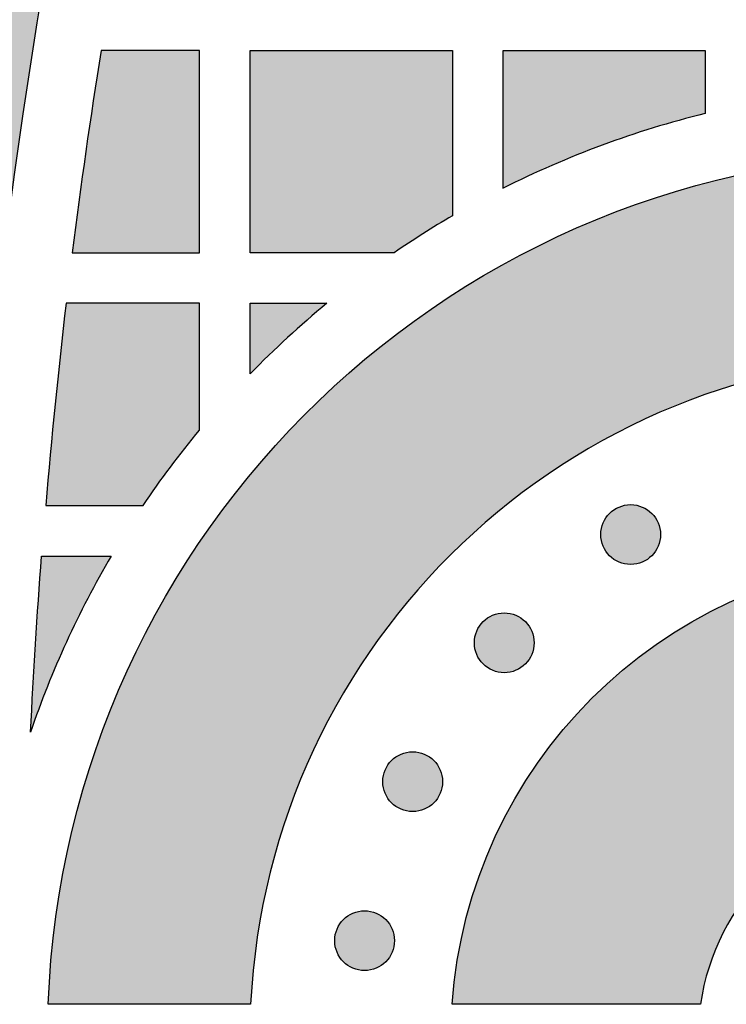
# Model space of a CAD drawing. Header units: millimetres. Extents: x -3873 to -97, y 912 to 4165.
# Tile 414 of 656: x -2027 to -1985, y 2911 to 2969. Entities that reach past the tile are written whole.
import ezdxf

# ---------------------------------------------------------------- set-up
doc = ezdxf.new("R2010")
doc.units = ezdxf.units.MM
doc.layers.add('pattern', color=7, linetype='Continuous', true_color=0x000000)

msp = doc.modelspace()

# ---------------------------------------------------------------- hatches: boundary and pattern name
at = {"layer": 'pattern'}
for points in [[(-2030.457, 2910.644), (-2030.354, 2917.828), (-2030.114, 2925.028), (-2029.734, 2932.242), (-2029.214, 2939.465), (-2028.554, 2946.693), (-2027.752, 2953.922), (-2026.808, 2961.148), (-2025.723, 2968.366), (-2024.495, 2975.573), (-2023.126, 2982.764), (-2021.615, 2989.935), (-2019.963, 2997.082), (-2018.17, 3004.201), (-2016.237, 3011.287), (-2014.165, 3018.338), (-2011.955, 3025.347), (-2009.608, 3032.312), (-2007.127, 3039.229), (-2004.511, 3046.093), (-2001.763, 3052.901), (-1998.886, 3059.648), (-1995.879, 3066.332), (-1992.747, 3072.948), (-1989.491, 3079.493), (-1986.113, 3085.964), (-1982.616, 3092.357), (-1979.003, 3098.67), (-1975.277, 3104.898), (-1971.439, 3111.039), (-1967.494, 3117.091), (-1963.444, 3123.049), (-1959.292, 3128.913), (-1958.28, 3130.827), (-1957.31, 3132.768), (-1956.383, 3134.733), (-1955.5, 3136.721), (-1954.662, 3138.732), (-1953.87, 3140.762), (-1953.124, 3142.811), (-1952.426, 3144.878), (-1951.775, 3146.96), (-1951.172, 3149.056), (-1950.618, 3151.164), (-1950.113, 3153.282), (-1949.657, 3155.41), (-1949.25, 3157.544), (-1948.893, 3159.684), (-1948.585, 3161.827), (-1953.993, 3155.406), (-1959.28, 3148.844), (-1964.44, 3142.147), (-1969.469, 3135.317), (-1974.361, 3128.358), (-1979.111, 3121.274), (-1983.716, 3114.07), (-1988.17, 3106.75), (-1992.47, 3099.318), (-1996.612, 3091.779), (-2000.59, 3084.139), (-2004.403, 3076.404), (-2008.046, 3068.577), (-2011.517, 3060.665), (-2014.812, 3052.674), (-2017.929, 3044.609), (-2020.865, 3036.477), (-2023.618, 3028.284), (-2026.187, 3020.035), (-2028.57, 3011.737), (-2030.765, 3003.397), (-2032.772, 2995.02), (-2034.59, 2986.613), (-2036.218, 2978.183), (-2037.656, 2969.735), (-2038.905, 2961.277), (-2039.964, 2952.814), (-2040.835, 2944.352), (-2041.519, 2935.898), (-2042.016, 2927.458), (-2042.328, 2919.038), (-2042.457, 2910.644)], [(-2021.852, 2967.242), (-2023.559, 2955.242), (-2016.002, 2955.242), (-2016.002, 2967.242)], [(-2004.462, 2955.242), (-2013.002, 2955.242), (-2013.002, 2967.242), (-2001.002, 2967.242), (-2001.002, 2957.432), (-2001.882, 2956.908), (-2002.752, 2956.368), (-2003.612, 2955.813)], [(-1998.002, 2959.062), (-1998.002, 2967.242), (-1986.002, 2967.242), (-1986.002, 2963.498), (-1987.551, 2963.095), (-1989.089, 2962.648), (-1990.616, 2962.156), (-1992.128, 2961.621), (-1993.625, 2961.044), (-1995.103, 2960.424), (-1996.563, 2959.763)], [(-1932.111, 2910.644), (-1932.163, 2911.518), (-1932.236, 2912.398), (-1932.328, 2913.284), (-1932.441, 2914.175), (-1932.574, 2915.069), (-1932.729, 2915.968), (-1932.906, 2916.869), (-1933.104, 2917.772), (-1933.324, 2918.677), (-1933.567, 2919.583), (-1933.833, 2920.488), (-1934.121, 2921.392), (-1934.432, 2922.295), (-1934.767, 2923.195), (-1935.125, 2924.092), (-1935.506, 2924.984), (-1935.91, 2925.871), (-1936.337, 2926.752), (-1936.788, 2927.627), (-1937.262, 2928.493), (-1937.758, 2929.351), (-1938.277, 2930.199), (-1938.819, 2931.037), (-1939.382, 2931.863), (-1939.967, 2932.677), (-1940.574, 2933.478), (-1941.202, 2934.266), (-1941.849, 2935.038), (-1942.517, 2935.796), (-1943.204, 2936.537), (-1943.91, 2937.261), (-1944.634, 2937.967), (-1945.375, 2938.655), (-1946.133, 2939.325), (-1946.907, 2939.974), (-1947.697, 2940.604), (-1948.5, 2941.213), (-1949.318, 2941.8), (-1950.148, 2942.367), (-1950.99, 2942.911), (-1951.843, 2943.433), (-1952.707, 2943.933), (-1953.58, 2944.409), (-1954.461, 2944.863), (-1955.35, 2945.293), (-1956.245, 2945.7), (-1957.146, 2946.083), (-1958.052, 2946.443), (-1958.962, 2946.78), (-1959.876, 2947.093), (-1960.791, 2947.382), (-1961.708, 2947.649), (-1962.626, 2947.892), (-1963.543, 2948.112), (-1964.459, 2948.31), (-1965.374, 2948.486), (-1966.286, 2948.639), (-1967.195, 2948.771), (-1968.1, 2948.881), (-1969, 2948.97), (-1969.895, 2949.039), (-1970.784, 2949.087), (-1971.667, 2949.116), (-1972.543, 2949.126), (-1973.419, 2949.116), (-1974.302, 2949.087), (-1975.191, 2949.039), (-1976.086, 2948.97), (-1976.986, 2948.881), (-1977.891, 2948.771), (-1978.8, 2948.639), (-1979.712, 2948.486), (-1980.627, 2948.31), (-1981.543, 2948.112), (-1982.46, 2947.892), (-1983.378, 2947.649), (-1984.295, 2947.382), (-1985.21, 2947.093), (-1986.124, 2946.78), (-1987.034, 2946.443), (-1987.94, 2946.083), (-1988.841, 2945.7), (-1989.737, 2945.293), (-1990.625, 2944.863), (-1991.507, 2944.409), (-1992.379, 2943.933), (-1993.243, 2943.433), (-1994.096, 2942.911), (-1994.938, 2942.367), (-1995.768, 2941.8), (-1996.586, 2941.213), (-1997.389, 2940.604), (-1998.179, 2939.974), (-1998.953, 2939.325), (-1999.711, 2938.655), (-2000.452, 2937.967), (-2001.176, 2937.261), (-2001.882, 2936.537), (-2002.569, 2935.796), (-2003.237, 2935.038), (-2003.885, 2934.266), (-2004.512, 2933.478), (-2005.119, 2932.677), (-2005.704, 2931.863), (-2006.267, 2931.037), (-2006.809, 2930.199), (-2007.328, 2929.351), (-2007.825, 2928.493), (-2008.298, 2927.627), (-2008.749, 2926.752), (-2009.176, 2925.871), (-2009.581, 2924.984), (-2009.962, 2924.092), (-2010.319, 2923.195), (-2010.654, 2922.295), (-2010.965, 2921.392), (-2011.254, 2920.488), (-2011.519, 2919.583), (-2011.762, 2918.677), (-2011.982, 2917.772), (-2012.181, 2916.869), (-2012.357, 2915.968), (-2012.512, 2915.069), (-2012.645, 2914.175), (-2012.758, 2913.284), (-2012.851, 2912.398), (-2012.923, 2911.518), (-2012.976, 2910.644), (-2024.987, 2910.644), (-2024.931, 2911.784), (-2024.849, 2912.934), (-2024.742, 2914.09), (-2024.607, 2915.254), (-2024.445, 2916.423), (-2024.256, 2917.598), (-2024.038, 2918.776), (-2023.791, 2919.958), (-2023.515, 2921.142), (-2023.21, 2922.327), (-2022.875, 2923.512), (-2022.51, 2924.697), (-2022.114, 2925.879), (-2021.688, 2927.059), (-2021.232, 2928.234), (-2020.744, 2929.404), (-2020.226, 2930.568), (-2019.678, 2931.723), (-2019.099, 2932.87), (-2018.489, 2934.008), (-2017.849, 2935.133), (-2017.179, 2936.247), (-2016.48, 2937.347), (-2015.752, 2938.432), (-2014.994, 2939.502), (-2014.209, 2940.554), (-2013.396, 2941.589), (-2012.556, 2942.604), (-2011.689, 2943.6), (-2010.797, 2944.574), (-2009.88, 2945.526), (-2008.939, 2946.454), (-2007.975, 2947.359), (-2006.989, 2948.239), (-2005.982, 2949.093), (-2004.954, 2949.921), (-2003.908, 2950.722), (-2002.843, 2951.495), (-2001.761, 2952.24), (-2000.664, 2952.956), (-1999.551, 2953.643), (-1998.425, 2954.299), (-1997.287, 2954.926), (-1996.138, 2955.523), (-1994.978, 2956.088), (-1993.81, 2956.623), (-1992.634, 2957.128), (-1991.452, 2957.601), (-1990.264, 2958.043), (-1989.072, 2958.455), (-1987.877, 2958.835), (-1986.68, 2959.186), (-1985.483, 2959.505), (-1984.286, 2959.795), (-1983.09, 2960.055), (-1981.896, 2960.285), (-1980.706, 2960.487), (-1979.52, 2960.66), (-1978.339, 2960.804), (-1977.165, 2960.922), (-1975.997, 2961.012), (-1974.837, 2961.075), (-1973.685, 2961.113), (-1972.543, 2961.126), (-1971.401, 2961.113), (-1970.249, 2961.075), (-1969.089, 2961.012), (-1967.922, 2960.922), (-1966.747, 2960.804), (-1965.566, 2960.66), (-1964.38, 2960.487), (-1963.19, 2960.285), (-1961.996, 2960.055), (-1960.8, 2959.795), (-1959.603, 2959.505), (-1958.406, 2959.186), (-1957.209, 2958.835), (-1956.014, 2958.455), (-1954.822, 2958.043), (-1953.634, 2957.601), (-1952.452, 2957.128), (-1951.276, 2956.623), (-1950.108, 2956.088), (-1948.948, 2955.523), (-1947.799, 2954.926), (-1946.661, 2954.299), (-1945.535, 2953.643), (-1944.422, 2952.956), (-1943.325, 2952.24), (-1942.243, 2951.495), (-1941.178, 2950.722), (-1940.132, 2949.921), (-1939.104, 2949.093), (-1938.097, 2948.239), (-1937.111, 2947.359), (-1936.147, 2946.454), (-1935.206, 2945.526), (-1934.289, 2944.574), (-1933.397, 2943.6), (-1932.53, 2942.604), (-1931.69, 2941.589), (-1930.877, 2940.554), (-1930.092, 2939.502), (-1929.334, 2938.432), (-1928.606, 2937.347), (-1927.907, 2936.247), (-1927.237, 2935.133), (-1926.597, 2934.008), (-1925.988, 2932.87), (-1925.408, 2931.723), (-1924.86, 2930.568), (-1924.342, 2929.404), (-1923.855, 2928.234), (-1923.398, 2927.059), (-1922.972, 2925.879), (-1922.577, 2924.697), (-1922.211, 2923.512), (-1921.876, 2922.327), (-1921.571, 2921.142), (-1921.295, 2919.958), (-1921.048, 2918.776), (-1920.831, 2917.598), (-1920.641, 2916.423), (-1920.479, 2915.254), (-1920.344, 2914.09), (-1920.237, 2912.934), (-1920.155, 2911.784), (-1920.099, 2910.644)], [(-2025.136, 2940.242), (-2019.359, 2940.242), (-2018.562, 2941.392), (-2017.736, 2942.523), (-2016.883, 2943.632), (-2016.002, 2944.72), (-2016.002, 2952.242), (-2023.924, 2952.242)], [(-2008.451, 2952.242), (-2009.631, 2951.242), (-2010.784, 2950.211), (-2011.908, 2949.148), (-2013.002, 2948.055), (-2013.002, 2952.242)], [(-1989.175, 2939.772), (-1989.203, 2939.8), (-1989.232, 2939.827), (-1989.262, 2939.854), (-1989.293, 2939.88), (-1989.325, 2939.906), (-1989.357, 2939.931), (-1989.39, 2939.956), (-1989.424, 2939.98), (-1989.459, 2940.003), (-1989.495, 2940.026), (-1989.532, 2940.048), (-1989.569, 2940.069), (-1989.607, 2940.09), (-1989.646, 2940.109), (-1989.685, 2940.128), (-1989.725, 2940.146), (-1989.766, 2940.163), (-1989.807, 2940.179), (-1989.849, 2940.194), (-1989.892, 2940.208), (-1989.935, 2940.221), (-1989.978, 2940.234), (-1990.022, 2940.244), (-1990.066, 2940.254), (-1990.111, 2940.263), (-1990.156, 2940.271), (-1990.201, 2940.277), (-1990.247, 2940.282), (-1990.292, 2940.287), (-1990.338, 2940.29), (-1990.384, 2940.291), (-1990.43, 2940.292), (-1990.476, 2940.291), (-1990.522, 2940.29), (-1990.567, 2940.287), (-1990.613, 2940.282), (-1990.659, 2940.277), (-1990.704, 2940.271), (-1990.749, 2940.263), (-1990.793, 2940.254), (-1990.838, 2940.244), (-1990.882, 2940.234), (-1990.925, 2940.221), (-1990.968, 2940.208), (-1991.011, 2940.194), (-1991.052, 2940.179), (-1991.094, 2940.163), (-1991.135, 2940.146), (-1991.175, 2940.128), (-1991.214, 2940.109), (-1991.253, 2940.09), (-1991.291, 2940.069), (-1991.328, 2940.048), (-1991.365, 2940.026), (-1991.4, 2940.003), (-1991.435, 2939.98), (-1991.469, 2939.956), (-1991.503, 2939.931), (-1991.535, 2939.906), (-1991.567, 2939.88), (-1991.597, 2939.854), (-1991.627, 2939.827), (-1991.656, 2939.8), (-1991.684, 2939.772), (-1991.712, 2939.744), (-1991.739, 2939.715), (-1991.766, 2939.685), (-1991.792, 2939.654), (-1991.818, 2939.623), (-1991.843, 2939.59), (-1991.868, 2939.557), (-1991.892, 2939.523), (-1991.915, 2939.488), (-1991.938, 2939.452), (-1991.96, 2939.416), (-1991.981, 2939.379), (-1992.002, 2939.341), (-1992.021, 2939.302), (-1992.04, 2939.262), (-1992.058, 2939.222), (-1992.075, 2939.182), (-1992.091, 2939.14), (-1992.106, 2939.098), (-1992.121, 2939.056), (-1992.134, 2939.013), (-1992.146, 2938.969), (-1992.157, 2938.926), (-1992.166, 2938.881), (-1992.175, 2938.837), (-1992.183, 2938.792), (-1992.189, 2938.746), (-1992.195, 2938.701), (-1992.199, 2938.655), (-1992.202, 2938.609), (-1992.204, 2938.564), (-1992.204, 2938.518), (-1992.204, 2938.472), (-1992.202, 2938.426), (-1992.199, 2938.38), (-1992.195, 2938.334), (-1992.189, 2938.289), (-1992.183, 2938.244), (-1992.175, 2938.199), (-1992.166, 2938.154), (-1992.157, 2938.11), (-1992.146, 2938.066), (-1992.134, 2938.022), (-1992.121, 2937.979), (-1992.106, 2937.937), (-1992.091, 2937.895), (-1992.075, 2937.854), (-1992.058, 2937.813), (-1992.04, 2937.773), (-1992.021, 2937.733), (-1992.002, 2937.695), (-1991.981, 2937.657), (-1991.96, 2937.619), (-1991.938, 2937.583), (-1991.915, 2937.547), (-1991.892, 2937.512), (-1991.868, 2937.478), (-1991.843, 2937.445), (-1991.818, 2937.412), (-1991.792, 2937.381), (-1991.766, 2937.35), (-1991.739, 2937.32), (-1991.712, 2937.291), (-1991.684, 2937.263), (-1991.656, 2937.236), (-1991.627, 2937.208), (-1991.597, 2937.182), (-1991.567, 2937.155), (-1991.535, 2937.13), (-1991.503, 2937.104), (-1991.469, 2937.08), (-1991.435, 2937.056), (-1991.4, 2937.032), (-1991.365, 2937.01), (-1991.328, 2936.988), (-1991.291, 2936.966), (-1991.253, 2936.946), (-1991.214, 2936.926), (-1991.175, 2936.907), (-1991.135, 2936.889), (-1991.094, 2936.872), (-1991.052, 2936.856), (-1991.011, 2936.841), (-1990.968, 2936.827), (-1990.925, 2936.814), (-1990.882, 2936.802), (-1990.838, 2936.791), (-1990.793, 2936.781), (-1990.749, 2936.772), (-1990.704, 2936.765), (-1990.659, 2936.758), (-1990.613, 2936.753), (-1990.567, 2936.749), (-1990.522, 2936.746), (-1990.476, 2936.744), (-1990.43, 2936.743), (-1990.384, 2936.744), (-1990.338, 2936.746), (-1990.292, 2936.749), (-1990.247, 2936.753), (-1990.201, 2936.758), (-1990.156, 2936.765), (-1990.111, 2936.772), (-1990.066, 2936.781), (-1990.022, 2936.791), (-1989.978, 2936.802), (-1989.935, 2936.814), (-1989.892, 2936.827), (-1989.849, 2936.841), (-1989.807, 2936.856), (-1989.766, 2936.872), (-1989.725, 2936.889), (-1989.685, 2936.907), (-1989.646, 2936.926), (-1989.607, 2936.946), (-1989.569, 2936.966), (-1989.532, 2936.988), (-1989.495, 2937.01), (-1989.459, 2937.032), (-1989.424, 2937.056), (-1989.39, 2937.08), (-1989.357, 2937.104), (-1989.325, 2937.13), (-1989.293, 2937.155), (-1989.262, 2937.182), (-1989.232, 2937.208), (-1989.203, 2937.236), (-1989.175, 2937.263), (-1989.148, 2937.291), (-1989.121, 2937.32), (-1989.094, 2937.35), (-1989.068, 2937.381), (-1989.042, 2937.412), (-1989.017, 2937.445), (-1988.992, 2937.478), (-1988.968, 2937.512), (-1988.944, 2937.547), (-1988.922, 2937.583), (-1988.9, 2937.619), (-1988.878, 2937.657), (-1988.858, 2937.695), (-1988.838, 2937.733), (-1988.819, 2937.773), (-1988.801, 2937.813), (-1988.784, 2937.854), (-1988.768, 2937.895), (-1988.753, 2937.937), (-1988.739, 2937.979), (-1988.726, 2938.022), (-1988.714, 2938.066), (-1988.703, 2938.11), (-1988.693, 2938.154), (-1988.684, 2938.199), (-1988.677, 2938.244), (-1988.67, 2938.289), (-1988.665, 2938.334), (-1988.661, 2938.38), (-1988.658, 2938.426), (-1988.656, 2938.472), (-1988.656, 2938.518), (-1988.656, 2938.564), (-1988.658, 2938.609), (-1988.661, 2938.655), (-1988.665, 2938.701), (-1988.67, 2938.746), (-1988.677, 2938.792), (-1988.684, 2938.837), (-1988.693, 2938.881), (-1988.703, 2938.926), (-1988.714, 2938.969), (-1988.726, 2939.013), (-1988.739, 2939.056), (-1988.753, 2939.098), (-1988.768, 2939.14), (-1988.784, 2939.182), (-1988.801, 2939.222), (-1988.819, 2939.262), (-1988.838, 2939.302), (-1988.858, 2939.341), (-1988.878, 2939.379), (-1988.9, 2939.416), (-1988.922, 2939.452), (-1988.944, 2939.488), (-1988.968, 2939.523), (-1988.992, 2939.557), (-1989.017, 2939.59), (-1989.042, 2939.623), (-1989.068, 2939.654), (-1989.094, 2939.685), (-1989.121, 2939.715), (-1989.148, 2939.744)], [(-2025.378, 2937.242), (-2021.25, 2937.242), (-2021.962, 2935.993), (-2022.642, 2934.726), (-2023.29, 2933.441), (-2023.906, 2932.14), (-2024.488, 2930.823), (-2025.036, 2929.492), (-2025.55, 2928.149), (-2026.029, 2926.794)], [(-1986.288, 2910.644), (-2001.019, 2910.644), (-2000.972, 2911.227), (-2000.913, 2911.815), (-2000.84, 2912.405), (-2000.755, 2912.997), (-2000.656, 2913.592), (-2000.545, 2914.189), (-2000.419, 2914.787), (-2000.28, 2915.386), (-2000.127, 2915.985), (-1999.96, 2916.584), (-1999.779, 2917.183), (-1999.584, 2917.781), (-1999.375, 2918.378), (-1999.151, 2918.972), (-1998.913, 2919.565), (-1998.66, 2920.154), (-1998.393, 2920.74), (-1998.112, 2921.322), (-1997.817, 2921.9), (-1997.507, 2922.473), (-1997.183, 2923.04), (-1996.845, 2923.602), (-1996.494, 2924.157), (-1996.129, 2924.705), (-1995.75, 2925.246), (-1995.359, 2925.779), (-1994.954, 2926.303), (-1994.537, 2926.819), (-1994.107, 2927.325), (-1993.666, 2927.821), (-1993.212, 2928.308), (-1992.748, 2928.783), (-1992.272, 2929.248), (-1991.786, 2929.701), (-1991.289, 2930.143), (-1990.783, 2930.573), (-1990.267, 2930.99), (-1989.743, 2931.395), (-1989.21, 2931.786), (-1988.669, 2932.165), (-1988.121, 2932.53), (-1987.566, 2932.881), (-1987.005, 2933.219), (-1986.437, 2933.543), (-1985.864, 2933.852), (-1985.287, 2934.148), (-1984.704, 2934.429), (-1984.118, 2934.696), (-1983.529, 2934.948), (-1982.937, 2935.187), (-1982.342, 2935.41), (-1981.745, 2935.62), (-1981.147, 2935.815), (-1980.548, 2935.996), (-1979.949, 2936.163), (-1979.35, 2936.316), (-1978.751, 2936.455), (-1978.153, 2936.58), (-1977.556, 2936.692), (-1976.962, 2936.791), (-1976.369, 2936.876), (-1975.779, 2936.948), (-1975.192, 2937.008), (-1974.608, 2937.055), (-1974.608, 2922.324), (-1974.864, 2922.284), (-1975.12, 2922.239), (-1975.377, 2922.189), (-1975.635, 2922.134), (-1975.893, 2922.073), (-1976.151, 2922.008), (-1976.409, 2921.936), (-1976.667, 2921.86), (-1976.925, 2921.778), (-1977.182, 2921.691), (-1977.439, 2921.598), (-1977.695, 2921.499), (-1977.95, 2921.396), (-1978.203, 2921.286), (-1978.456, 2921.172), (-1978.707, 2921.051), (-1978.956, 2920.926), (-1979.204, 2920.794), (-1979.449, 2920.658), (-1979.693, 2920.516), (-1979.934, 2920.369), (-1980.172, 2920.216), (-1980.408, 2920.059), (-1980.641, 2919.896), (-1980.871, 2919.728), (-1981.098, 2919.555), (-1981.322, 2919.378), (-1981.542, 2919.195), (-1981.758, 2919.008), (-1981.971, 2918.816), (-1982.179, 2918.62), (-1982.384, 2918.42), (-1982.584, 2918.215), (-1982.781, 2918.006), (-1982.972, 2917.794), (-1983.159, 2917.577), (-1983.342, 2917.357), (-1983.519, 2917.134), (-1983.692, 2916.907), (-1983.86, 2916.677), (-1984.023, 2916.444), (-1984.181, 2916.208), (-1984.333, 2915.97), (-1984.48, 2915.728), (-1984.622, 2915.485), (-1984.759, 2915.24), (-1984.89, 2914.992), (-1985.015, 2914.743), (-1985.136, 2914.492), (-1985.251, 2914.239), (-1985.36, 2913.985), (-1985.464, 2913.73), (-1985.562, 2913.475), (-1985.655, 2913.218), (-1985.742, 2912.961), (-1985.824, 2912.703), (-1985.901, 2912.445), (-1985.972, 2912.187), (-1986.038, 2911.929), (-1986.098, 2911.671), (-1986.153, 2911.413), (-1986.203, 2911.156), (-1986.248, 2910.899)], [(-1996.674, 2933.35), (-1996.703, 2933.378), (-1996.732, 2933.405), (-1996.761, 2933.432), (-1996.792, 2933.458), (-1996.824, 2933.484), (-1996.856, 2933.509), (-1996.889, 2933.534), (-1996.924, 2933.558), (-1996.959, 2933.581), (-1996.994, 2933.604), (-1997.031, 2933.626), (-1997.068, 2933.647), (-1997.106, 2933.668), (-1997.145, 2933.687), (-1997.184, 2933.706), (-1997.224, 2933.724), (-1997.265, 2933.741), (-1997.306, 2933.757), (-1997.348, 2933.772), (-1997.391, 2933.786), (-1997.434, 2933.8), (-1997.477, 2933.812), (-1997.521, 2933.823), (-1997.565, 2933.832), (-1997.61, 2933.841), (-1997.655, 2933.849), (-1997.7, 2933.855), (-1997.746, 2933.861), (-1997.791, 2933.865), (-1997.837, 2933.868), (-1997.883, 2933.869), (-1997.929, 2933.87), (-1997.975, 2933.869), (-1998.021, 2933.868), (-1998.067, 2933.865), (-1998.112, 2933.861), (-1998.158, 2933.855), (-1998.203, 2933.849), (-1998.248, 2933.841), (-1998.293, 2933.832), (-1998.337, 2933.823), (-1998.381, 2933.812), (-1998.424, 2933.8), (-1998.467, 2933.786), (-1998.51, 2933.772), (-1998.552, 2933.757), (-1998.593, 2933.741), (-1998.634, 2933.724), (-1998.674, 2933.706), (-1998.713, 2933.687), (-1998.752, 2933.668), (-1998.79, 2933.647), (-1998.827, 2933.626), (-1998.864, 2933.604), (-1998.899, 2933.581), (-1998.934, 2933.558), (-1998.968, 2933.534), (-1999.002, 2933.509), (-1999.034, 2933.484), (-1999.066, 2933.458), (-1999.097, 2933.432), (-1999.126, 2933.405), (-1999.155, 2933.378), (-1999.184, 2933.35), (-1999.211, 2933.322), (-1999.238, 2933.293), (-1999.265, 2933.263), (-1999.291, 2933.233), (-1999.317, 2933.201), (-1999.342, 2933.168), (-1999.367, 2933.135), (-1999.391, 2933.101), (-1999.414, 2933.066), (-1999.437, 2933.03), (-1999.459, 2932.994), (-1999.48, 2932.957), (-1999.501, 2932.919), (-1999.521, 2932.88), (-1999.539, 2932.841), (-1999.557, 2932.8), (-1999.574, 2932.76), (-1999.59, 2932.718), (-1999.606, 2932.676), (-1999.62, 2932.634), (-1999.633, 2932.591), (-1999.645, 2932.547), (-1999.656, 2932.504), (-1999.666, 2932.459), (-1999.674, 2932.415), (-1999.682, 2932.37), (-1999.688, 2932.324), (-1999.694, 2932.279), (-1999.698, 2932.233), (-1999.701, 2932.188), (-1999.703, 2932.142), (-1999.703, 2932.096), (-1999.703, 2932.05), (-1999.701, 2932.004), (-1999.698, 2931.958), (-1999.694, 2931.912), (-1999.688, 2931.867), (-1999.682, 2931.822), (-1999.674, 2931.777), (-1999.666, 2931.732), (-1999.656, 2931.688), (-1999.645, 2931.644), (-1999.633, 2931.6), (-1999.62, 2931.557), (-1999.606, 2931.515), (-1999.59, 2931.473), (-1999.574, 2931.432), (-1999.557, 2931.391), (-1999.539, 2931.351), (-1999.521, 2931.311), (-1999.501, 2931.273), (-1999.48, 2931.235), (-1999.459, 2931.197), (-1999.437, 2931.161), (-1999.414, 2931.125), (-1999.391, 2931.09), (-1999.367, 2931.056), (-1999.342, 2931.023), (-1999.317, 2930.991), (-1999.291, 2930.959), (-1999.265, 2930.928), (-1999.238, 2930.898), (-1999.211, 2930.869), (-1999.184, 2930.841), (-1999.155, 2930.814), (-1999.126, 2930.786), (-1999.097, 2930.76), (-1999.066, 2930.733), (-1999.034, 2930.708), (-1999.002, 2930.682), (-1998.968, 2930.658), (-1998.934, 2930.634), (-1998.899, 2930.61), (-1998.864, 2930.588), (-1998.827, 2930.566), (-1998.79, 2930.544), (-1998.752, 2930.524), (-1998.713, 2930.504), (-1998.674, 2930.485), (-1998.634, 2930.467), (-1998.593, 2930.45), (-1998.552, 2930.434), (-1998.51, 2930.419), (-1998.467, 2930.405), (-1998.424, 2930.392), (-1998.381, 2930.38), (-1998.337, 2930.369), (-1998.293, 2930.359), (-1998.248, 2930.35), (-1998.203, 2930.343), (-1998.158, 2930.336), (-1998.112, 2930.331), (-1998.067, 2930.327), (-1998.021, 2930.324), (-1997.975, 2930.322), (-1997.929, 2930.321), (-1997.883, 2930.322), (-1997.837, 2930.324), (-1997.791, 2930.327), (-1997.746, 2930.331), (-1997.7, 2930.336), (-1997.655, 2930.343), (-1997.61, 2930.35), (-1997.565, 2930.359), (-1997.521, 2930.369), (-1997.477, 2930.38), (-1997.434, 2930.392), (-1997.391, 2930.405), (-1997.348, 2930.419), (-1997.306, 2930.434), (-1997.265, 2930.45), (-1997.224, 2930.467), (-1997.184, 2930.485), (-1997.145, 2930.504), (-1997.106, 2930.524), (-1997.068, 2930.544), (-1997.031, 2930.566), (-1996.994, 2930.588), (-1996.959, 2930.61), (-1996.924, 2930.634), (-1996.889, 2930.658), (-1996.856, 2930.682), (-1996.824, 2930.708), (-1996.792, 2930.733), (-1996.761, 2930.76), (-1996.732, 2930.786), (-1996.703, 2930.814), (-1996.674, 2930.841), (-1996.647, 2930.869), (-1996.62, 2930.898), (-1996.593, 2930.928), (-1996.567, 2930.959), (-1996.541, 2930.991), (-1996.516, 2931.023), (-1996.491, 2931.056), (-1996.467, 2931.09), (-1996.444, 2931.125), (-1996.421, 2931.161), (-1996.399, 2931.197), (-1996.378, 2931.235), (-1996.357, 2931.273), (-1996.337, 2931.311), (-1996.319, 2931.351), (-1996.301, 2931.391), (-1996.284, 2931.432), (-1996.267, 2931.473), (-1996.252, 2931.515), (-1996.238, 2931.557), (-1996.225, 2931.6), (-1996.213, 2931.644), (-1996.202, 2931.688), (-1996.192, 2931.732), (-1996.184, 2931.777), (-1996.176, 2931.822), (-1996.169, 2931.867), (-1996.164, 2931.912), (-1996.16, 2931.958), (-1996.157, 2932.004), (-1996.155, 2932.05), (-1996.155, 2932.096), (-1996.155, 2932.142), (-1996.157, 2932.188), (-1996.16, 2932.233), (-1996.164, 2932.279), (-1996.169, 2932.324), (-1996.176, 2932.37), (-1996.184, 2932.415), (-1996.192, 2932.459), (-1996.202, 2932.504), (-1996.213, 2932.547), (-1996.225, 2932.591), (-1996.238, 2932.634), (-1996.252, 2932.676), (-1996.267, 2932.718), (-1996.284, 2932.76), (-1996.301, 2932.8), (-1996.319, 2932.841), (-1996.337, 2932.88), (-1996.357, 2932.919), (-1996.378, 2932.957), (-1996.399, 2932.994), (-1996.421, 2933.03), (-1996.444, 2933.066), (-1996.467, 2933.101), (-1996.491, 2933.135), (-1996.516, 2933.168), (-1996.541, 2933.201), (-1996.567, 2933.233), (-1996.593, 2933.263), (-1996.62, 2933.293), (-1996.647, 2933.322)], [(-2002.109, 2925.108), (-2002.137, 2925.136), (-2002.166, 2925.163), (-2002.196, 2925.19), (-2002.227, 2925.216), (-2002.259, 2925.242), (-2002.291, 2925.267), (-2002.324, 2925.292), (-2002.358, 2925.316), (-2002.393, 2925.339), (-2002.429, 2925.362), (-2002.466, 2925.384), (-2002.503, 2925.405), (-2002.541, 2925.426), (-2002.58, 2925.445), (-2002.619, 2925.464), (-2002.659, 2925.482), (-2002.7, 2925.499), (-2002.741, 2925.515), (-2002.783, 2925.53), (-2002.826, 2925.544), (-2002.869, 2925.558), (-2002.912, 2925.57), (-2002.956, 2925.581), (-2003, 2925.59), (-2003.045, 2925.599), (-2003.09, 2925.607), (-2003.135, 2925.613), (-2003.181, 2925.619), (-2003.226, 2925.623), (-2003.272, 2925.626), (-2003.318, 2925.627), (-2003.364, 2925.628), (-2003.41, 2925.627), (-2003.456, 2925.626), (-2003.501, 2925.623), (-2003.547, 2925.619), (-2003.593, 2925.613), (-2003.638, 2925.607), (-2003.683, 2925.599), (-2003.727, 2925.59), (-2003.772, 2925.581), (-2003.816, 2925.57), (-2003.859, 2925.558), (-2003.902, 2925.544), (-2003.945, 2925.53), (-2003.986, 2925.515), (-2004.028, 2925.499), (-2004.069, 2925.482), (-2004.109, 2925.464), (-2004.148, 2925.445), (-2004.187, 2925.426), (-2004.225, 2925.405), (-2004.262, 2925.384), (-2004.299, 2925.362), (-2004.334, 2925.339), (-2004.369, 2925.316), (-2004.403, 2925.292), (-2004.437, 2925.267), (-2004.469, 2925.242), (-2004.501, 2925.216), (-2004.531, 2925.19), (-2004.561, 2925.163), (-2004.59, 2925.136), (-2004.618, 2925.108), (-2004.646, 2925.08), (-2004.673, 2925.051), (-2004.7, 2925.021), (-2004.726, 2924.991), (-2004.752, 2924.959), (-2004.777, 2924.927), (-2004.802, 2924.893), (-2004.826, 2924.859), (-2004.849, 2924.824), (-2004.872, 2924.789), (-2004.894, 2924.752), (-2004.915, 2924.715), (-2004.936, 2924.677), (-2004.955, 2924.638), (-2004.974, 2924.599), (-2004.992, 2924.558), (-2005.009, 2924.518), (-2005.025, 2924.476), (-2005.04, 2924.434), (-2005.055, 2924.392), (-2005.068, 2924.349), (-2005.08, 2924.306), (-2005.091, 2924.262), (-2005.1, 2924.217), (-2005.109, 2924.173), (-2005.117, 2924.128), (-2005.123, 2924.082), (-2005.129, 2924.037), (-2005.133, 2923.991), (-2005.136, 2923.946), (-2005.138, 2923.9), (-2005.138, 2923.854), (-2005.138, 2923.808), (-2005.136, 2923.762), (-2005.133, 2923.716), (-2005.129, 2923.671), (-2005.123, 2923.625), (-2005.117, 2923.58), (-2005.109, 2923.535), (-2005.1, 2923.49), (-2005.091, 2923.446), (-2005.08, 2923.402), (-2005.068, 2923.359), (-2005.055, 2923.316), (-2005.04, 2923.273), (-2005.025, 2923.231), (-2005.009, 2923.19), (-2004.992, 2923.149), (-2004.974, 2923.109), (-2004.955, 2923.07), (-2004.936, 2923.031), (-2004.915, 2922.993), (-2004.894, 2922.956), (-2004.872, 2922.919), (-2004.849, 2922.883), (-2004.826, 2922.848), (-2004.802, 2922.814), (-2004.777, 2922.781), (-2004.752, 2922.749), (-2004.726, 2922.717), (-2004.7, 2922.686), (-2004.673, 2922.656), (-2004.646, 2922.627), (-2004.618, 2922.599), (-2004.59, 2922.572), (-2004.561, 2922.544), (-2004.531, 2922.518), (-2004.501, 2922.492), (-2004.469, 2922.466), (-2004.437, 2922.441), (-2004.403, 2922.416), (-2004.369, 2922.392), (-2004.334, 2922.368), (-2004.299, 2922.346), (-2004.262, 2922.324), (-2004.225, 2922.302), (-2004.187, 2922.282), (-2004.148, 2922.262), (-2004.109, 2922.243), (-2004.069, 2922.225), (-2004.028, 2922.208), (-2003.986, 2922.192), (-2003.945, 2922.177), (-2003.902, 2922.163), (-2003.859, 2922.15), (-2003.816, 2922.138), (-2003.772, 2922.127), (-2003.727, 2922.117), (-2003.683, 2922.108), (-2003.638, 2922.101), (-2003.593, 2922.094), (-2003.547, 2922.089), (-2003.501, 2922.085), (-2003.456, 2922.082), (-2003.41, 2922.08), (-2003.364, 2922.079), (-2003.318, 2922.08), (-2003.272, 2922.082), (-2003.226, 2922.085), (-2003.181, 2922.089), (-2003.135, 2922.094), (-2003.09, 2922.101), (-2003.045, 2922.108), (-2003, 2922.117), (-2002.956, 2922.127), (-2002.912, 2922.138), (-2002.869, 2922.15), (-2002.826, 2922.163), (-2002.783, 2922.177), (-2002.741, 2922.192), (-2002.7, 2922.208), (-2002.659, 2922.225), (-2002.619, 2922.243), (-2002.58, 2922.262), (-2002.541, 2922.282), (-2002.503, 2922.302), (-2002.466, 2922.324), (-2002.429, 2922.346), (-2002.393, 2922.368), (-2002.358, 2922.392), (-2002.324, 2922.416), (-2002.291, 2922.441), (-2002.259, 2922.466), (-2002.227, 2922.492), (-2002.196, 2922.518), (-2002.166, 2922.544), (-2002.137, 2922.572), (-2002.109, 2922.599), (-2002.082, 2922.627), (-2002.055, 2922.656), (-2002.028, 2922.686), (-2002.002, 2922.717), (-2001.976, 2922.749), (-2001.951, 2922.781), (-2001.926, 2922.814), (-2001.902, 2922.848), (-2001.878, 2922.883), (-2001.856, 2922.919), (-2001.834, 2922.956), (-2001.812, 2922.993), (-2001.792, 2923.031), (-2001.772, 2923.07), (-2001.753, 2923.109), (-2001.735, 2923.149), (-2001.718, 2923.19), (-2001.702, 2923.231), (-2001.687, 2923.273), (-2001.673, 2923.316), (-2001.66, 2923.359), (-2001.648, 2923.402), (-2001.637, 2923.446), (-2001.627, 2923.49), (-2001.618, 2923.535), (-2001.611, 2923.58), (-2001.604, 2923.625), (-2001.599, 2923.671), (-2001.595, 2923.716), (-2001.592, 2923.762), (-2001.59, 2923.808), (-2001.59, 2923.854), (-2001.59, 2923.9), (-2001.592, 2923.946), (-2001.595, 2923.991), (-2001.599, 2924.037), (-2001.604, 2924.082), (-2001.611, 2924.128), (-2001.618, 2924.173), (-2001.627, 2924.217), (-2001.637, 2924.262), (-2001.648, 2924.306), (-2001.66, 2924.349), (-2001.673, 2924.392), (-2001.687, 2924.434), (-2001.702, 2924.476), (-2001.718, 2924.518), (-2001.735, 2924.558), (-2001.753, 2924.599), (-2001.772, 2924.638), (-2001.792, 2924.677), (-2001.812, 2924.715), (-2001.834, 2924.752), (-2001.856, 2924.789), (-2001.878, 2924.824), (-2001.902, 2924.859), (-2001.926, 2924.893), (-2001.951, 2924.927), (-2001.976, 2924.959), (-2002.002, 2924.991), (-2002.028, 2925.021), (-2002.055, 2925.051), (-2002.082, 2925.08)], [(-2004.963, 2915.675), (-2004.991, 2915.702), (-2005.02, 2915.729), (-2005.05, 2915.756), (-2005.08, 2915.782), (-2005.112, 2915.808), (-2005.145, 2915.833), (-2005.178, 2915.858), (-2005.212, 2915.882), (-2005.247, 2915.905), (-2005.283, 2915.928), (-2005.319, 2915.95), (-2005.356, 2915.971), (-2005.394, 2915.992), (-2005.433, 2916.012), (-2005.472, 2916.03), (-2005.513, 2916.048), (-2005.553, 2916.065), (-2005.595, 2916.082), (-2005.637, 2916.097), (-2005.679, 2916.111), (-2005.722, 2916.124), (-2005.766, 2916.136), (-2005.809, 2916.147), (-2005.854, 2916.157), (-2005.898, 2916.165), (-2005.943, 2916.173), (-2005.989, 2916.18), (-2006.034, 2916.185), (-2006.08, 2916.189), (-2006.125, 2916.192), (-2006.171, 2916.194), (-2006.217, 2916.194), (-2006.263, 2916.194), (-2006.309, 2916.192), (-2006.355, 2916.189), (-2006.401, 2916.185), (-2006.446, 2916.18), (-2006.491, 2916.173), (-2006.536, 2916.165), (-2006.581, 2916.157), (-2006.625, 2916.147), (-2006.669, 2916.136), (-2006.713, 2916.124), (-2006.755, 2916.111), (-2006.798, 2916.097), (-2006.84, 2916.082), (-2006.881, 2916.065), (-2006.922, 2916.048), (-2006.962, 2916.03), (-2007.002, 2916.012), (-2007.04, 2915.992), (-2007.078, 2915.971), (-2007.116, 2915.95), (-2007.152, 2915.928), (-2007.188, 2915.905), (-2007.223, 2915.882), (-2007.257, 2915.858), (-2007.29, 2915.833), (-2007.322, 2915.808), (-2007.354, 2915.782), (-2007.385, 2915.756), (-2007.415, 2915.729), (-2007.444, 2915.702), (-2007.472, 2915.675), (-2007.499, 2915.646), (-2007.527, 2915.617), (-2007.553, 2915.588), (-2007.58, 2915.557), (-2007.605, 2915.525), (-2007.631, 2915.493), (-2007.655, 2915.46), (-2007.679, 2915.425), (-2007.703, 2915.39), (-2007.725, 2915.355), (-2007.747, 2915.318), (-2007.769, 2915.281), (-2007.789, 2915.243), (-2007.809, 2915.204), (-2007.828, 2915.165), (-2007.846, 2915.125), (-2007.863, 2915.084), (-2007.879, 2915.043), (-2007.894, 2915.001), (-2007.908, 2914.958), (-2007.921, 2914.915), (-2007.933, 2914.872), (-2007.944, 2914.828), (-2007.954, 2914.784), (-2007.963, 2914.739), (-2007.97, 2914.694), (-2007.977, 2914.649), (-2007.982, 2914.603), (-2007.986, 2914.558), (-2007.989, 2914.512), (-2007.991, 2914.466), (-2007.992, 2914.42), (-2007.991, 2914.374), (-2007.989, 2914.328), (-2007.986, 2914.282), (-2007.982, 2914.237), (-2007.977, 2914.191), (-2007.97, 2914.146), (-2007.963, 2914.101), (-2007.954, 2914.056), (-2007.944, 2914.012), (-2007.933, 2913.968), (-2007.921, 2913.925), (-2007.908, 2913.882), (-2007.894, 2913.839), (-2007.879, 2913.797), (-2007.863, 2913.756), (-2007.846, 2913.715), (-2007.828, 2913.675), (-2007.809, 2913.636), (-2007.789, 2913.597), (-2007.769, 2913.559), (-2007.747, 2913.522), (-2007.725, 2913.485), (-2007.703, 2913.45), (-2007.679, 2913.415), (-2007.655, 2913.381), (-2007.631, 2913.347), (-2007.605, 2913.315), (-2007.58, 2913.283), (-2007.553, 2913.252), (-2007.527, 2913.223), (-2007.499, 2913.194), (-2007.472, 2913.165), (-2007.444, 2913.138), (-2007.415, 2913.111), (-2007.385, 2913.084), (-2007.354, 2913.058), (-2007.322, 2913.032), (-2007.29, 2913.007), (-2007.257, 2912.982), (-2007.223, 2912.958), (-2007.188, 2912.935), (-2007.152, 2912.912), (-2007.116, 2912.89), (-2007.078, 2912.869), (-2007.04, 2912.848), (-2007.002, 2912.828), (-2006.962, 2912.81), (-2006.922, 2912.792), (-2006.881, 2912.775), (-2006.84, 2912.759), (-2006.798, 2912.743), (-2006.755, 2912.729), (-2006.713, 2912.716), (-2006.669, 2912.704), (-2006.625, 2912.693), (-2006.581, 2912.683), (-2006.536, 2912.675), (-2006.491, 2912.667), (-2006.446, 2912.661), (-2006.401, 2912.655), (-2006.355, 2912.651), (-2006.309, 2912.648), (-2006.263, 2912.646), (-2006.217, 2912.646), (-2006.171, 2912.646), (-2006.125, 2912.648), (-2006.08, 2912.651), (-2006.034, 2912.655), (-2005.989, 2912.661), (-2005.943, 2912.667), (-2005.898, 2912.675), (-2005.854, 2912.683), (-2005.809, 2912.693), (-2005.766, 2912.704), (-2005.722, 2912.716), (-2005.679, 2912.729), (-2005.637, 2912.743), (-2005.595, 2912.759), (-2005.553, 2912.775), (-2005.513, 2912.792), (-2005.472, 2912.81), (-2005.433, 2912.828), (-2005.394, 2912.848), (-2005.356, 2912.869), (-2005.319, 2912.89), (-2005.283, 2912.912), (-2005.247, 2912.935), (-2005.212, 2912.958), (-2005.178, 2912.982), (-2005.145, 2913.007), (-2005.112, 2913.032), (-2005.08, 2913.058), (-2005.05, 2913.084), (-2005.02, 2913.111), (-2004.991, 2913.138), (-2004.963, 2913.165), (-2004.935, 2913.194), (-2004.908, 2913.223), (-2004.881, 2913.252), (-2004.855, 2913.283), (-2004.829, 2913.315), (-2004.804, 2913.347), (-2004.779, 2913.381), (-2004.755, 2913.415), (-2004.732, 2913.45), (-2004.709, 2913.485), (-2004.687, 2913.522), (-2004.666, 2913.559), (-2004.645, 2913.597), (-2004.626, 2913.636), (-2004.607, 2913.675), (-2004.589, 2913.715), (-2004.572, 2913.756), (-2004.556, 2913.797), (-2004.541, 2913.839), (-2004.527, 2913.882), (-2004.513, 2913.925), (-2004.501, 2913.968), (-2004.49, 2914.012), (-2004.481, 2914.056), (-2004.472, 2914.101), (-2004.464, 2914.146), (-2004.458, 2914.191), (-2004.452, 2914.237), (-2004.448, 2914.282), (-2004.445, 2914.328), (-2004.444, 2914.374), (-2004.443, 2914.42), (-2004.444, 2914.466), (-2004.445, 2914.512), (-2004.448, 2914.558), (-2004.452, 2914.603), (-2004.458, 2914.649), (-2004.464, 2914.694), (-2004.472, 2914.739), (-2004.481, 2914.784), (-2004.49, 2914.828), (-2004.501, 2914.872), (-2004.513, 2914.915), (-2004.527, 2914.958), (-2004.541, 2915.001), (-2004.556, 2915.043), (-2004.572, 2915.084), (-2004.589, 2915.125), (-2004.607, 2915.165), (-2004.626, 2915.204), (-2004.645, 2915.243), (-2004.666, 2915.281), (-2004.687, 2915.318), (-2004.709, 2915.355), (-2004.732, 2915.39), (-2004.755, 2915.425), (-2004.779, 2915.46), (-2004.804, 2915.493), (-2004.829, 2915.525), (-2004.855, 2915.557), (-2004.881, 2915.588), (-2004.908, 2915.617), (-2004.935, 2915.646)]]:
    msp.add_hatch(color=256, dxfattribs=at).paths.add_polyline_path(points, flags=0)

# ---------------------------------------------------------------- linework, layer by layer
for p, q in [((-2025.136, 2940.242), (-2019.359, 2940.242)), ((-2025.378, 2937.242), (-2021.25, 2937.242)), ((-2012.976, 2910.644), (-2024.987, 2910.644)), ((-1986.288, 2910.644), (-2001.019, 2910.644))]:
    msp.add_line(p, q, dxfattribs=at)
for points in [[(-2023.559, 2955.242), (-2016.002, 2955.242), (-2016.002, 2967.242), (-2021.852, 2967.242)], [(-2004.462, 2955.242), (-2013.002, 2955.242), (-2013.002, 2967.242), (-2001.002, 2967.242), (-2001.002, 2957.432)], [(-1998.002, 2959.062), (-1998.002, 2967.242), (-1986.002, 2967.242), (-1986.002, 2963.498)], [(-2016.002, 2944.72), (-2016.002, 2952.242), (-2023.924, 2952.242)], [(-2013.002, 2948.055), (-2013.002, 2952.242), (-2008.451, 2952.242)]]:
    msp.add_lwpolyline(points, dxfattribs=at)
for centre in [(-1990.43, 2938.518), (-1997.929, 2932.096), (-2003.364, 2923.854), (-2006.217, 2914.42)]:
    msp.add_circle(centre, 1.774, dxfattribs=at)
for centre, radius, start, end in [((-1654.761, 2908.888), 387.7, 139.2764, 179.74051), ((-1654.761, 2908.888), 371.7, 170.96764, 172.83605), ((-1972.543, 2908.644), 56.482, 103.78566, 116.79112), ((-1972.543, 2908.644), 56.482, 120.25561, 124.41013), ((-1654.761, 2908.888), 371.7, 173.30193, 175.16113), ((-1972.543, 2908.644), 56.482, 129.47563, 135.75101), ((-1972.543, 2908.644), 40.482, 2.83183, 177.16817), ((-1972.543, 2908.644), 56.482, 149.58079, 161.25561), ((-1972.608, 2908.644), 13.826, 98.31745, 171.68255)]:
    msp.add_arc(centre, radius, start, end, dxfattribs=at)
at = {"layer": 'pattern', "extrusion": (0, 0, -1)}
for centre, radius, start, end in [((1654.761, 2908.888), 375.7, 0.26778, 35.84833), ((1972.543, 2908.644), 52.482, 2.18398, 177.81603), ((1972.543, 2908.644), 56.482, 34.01725, 39.69701), ((1654.761, 2908.888), 371.7, 2.76122, 4.37488), ((1972.608, 2908.644), 28.482, 4.02661, 85.97339)]:
    msp.add_arc(centre, radius, start, end, dxfattribs=at)

doc.saveas('drawing.dxf')
